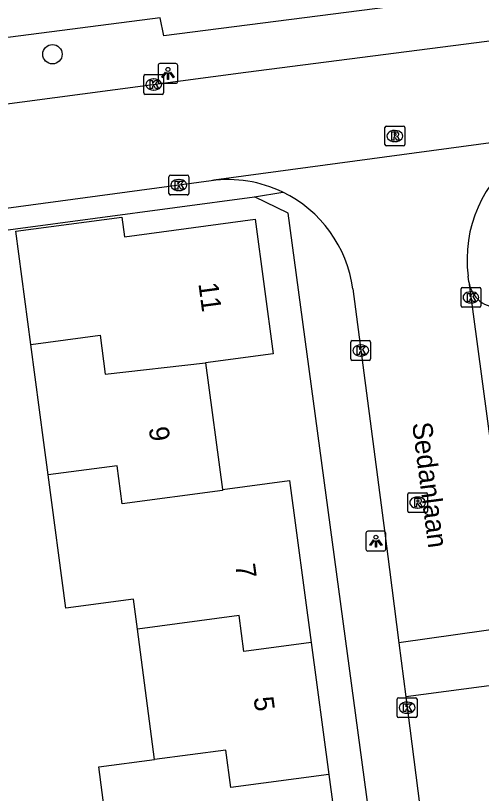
# Model space of a CAD drawing. Extents: x 158474 to 159560, y 388525 to 389605.
# Drawn here: x 159352.22 to 159375.76, y 389111.16 to 389150.48 of the extents above; entities that cross this region are included whole.
import ezdxf

# ---------------------------------------------------------------- set-up
doc = ezdxf.new("R2010")
doc.units = 0
for name, color, linetype in [('IMGEO_Boom', 7, 'Continuous'), ('IMGEO_Kolk', 7, 'Continuous'), ('IMGEO_Lichtpunt', 7, 'Continuous'), ('IMGEO_Openbare_ruimte_label', 7, 'Continuous'), ('IMGEO_Pand', 7, 'Continuous'), ('IMGEO_Pand_nummerreeks', 7, 'Continuous'), ('IMGEO_Rijbaan_lokaal_open', 7, 'Continuous'), ('IMGEO_Rioolput', 7, 'Continuous'), ('IMGEO_Voetpad_open', 7, 'Continuous')]:
    doc.layers.add(name, color=color, linetype=linetype)

msp = doc.modelspace()

# ---------------------------------------------------------------- linework, layer by layer
at = {"layer": 'IMGEO_Boom'}
msp.add_circle((159354.082, 389148.523), 0.489, dxfattribs=at)
at = {"layer": 'IMGEO_Kolk'}
for p, q in [((159358.7, 389146.568), (159358.7, 389147.42)), ((159358.775, 389147.494), (159359.627, 389147.494)), ((159359.188, 389147.274), (159359.213, 389147.274)), ((159359.701, 389147.42), (159359.701, 389146.568)), ((159359.627, 389146.494), (159358.775, 389146.494)), ((159359.211, 389146.714), (159359.186, 389146.714)), ((159359.971, 389141.483), (159359.971, 389142.335)), ((159360.046, 389142.409), (159360.898, 389142.409)), ((159360.459, 389142.189), (159360.484, 389142.189)), ((159360.972, 389142.335), (159360.972, 389141.483)), ((159360.898, 389141.409), (159360.046, 389141.409)), ((159360.482, 389141.629), (159360.457, 389141.629)), ((159374.731, 389135.806), (159374.731, 389136.658)), ((159374.806, 389136.732), (159375.658, 389136.732)), ((159375.732, 389136.658), (159375.732, 389135.806)), ((159375.219, 389136.512), (159375.244, 389136.512)), ((159375.242, 389135.952), (159375.217, 389135.952)), ((159375.658, 389135.732), (159374.806, 389135.732)), ((159369.162, 389133.123), (159369.162, 389133.975)), ((159369.237, 389134.049), (159370.089, 389134.049)), ((159369.65, 389133.829), (159369.675, 389133.829)), ((159370.163, 389133.975), (159370.163, 389133.123)), ((159370.089, 389133.049), (159369.237, 389133.049)), ((159369.673, 389133.269), (159369.648, 389133.269)), ((159371.504, 389115.071), (159371.504, 389115.923)), ((159371.579, 389115.997), (159372.431, 389115.997)), ((159371.992, 389115.777), (159372.017, 389115.777)), ((159372.505, 389115.923), (159372.505, 389115.071)), ((159372.431, 389114.997), (159371.579, 389114.997)), ((159372.015, 389115.217), (159371.99, 389115.217))]:
    msp.add_line(p, q, dxfattribs=at)
for points in [[(159358.7, 389146.568), (159358.7, 389147.42)], [(159358.775, 389147.494), (159359.627, 389147.494)], [(159359.021, 389147.194), (159359.144, 389147.194), (159359.144, 389147.043), (159359.274, 389147.194), (159359.438, 389147.194), (159359.292, 389147.043), (159359.445, 389146.794), (159359.293, 389146.794), (159359.208, 389146.958), (159359.144, 389146.891), (159359.144, 389146.794), (159359.021, 389146.794), (159359.021, 389147.194)], [(159359.701, 389147.42), (159359.701, 389146.568)], [(159359.627, 389146.494), (159358.775, 389146.494)], [(159359.971, 389141.483), (159359.971, 389142.335)], [(159360.046, 389142.409), (159360.898, 389142.409)], [(159360.292, 389142.109), (159360.415, 389142.109), (159360.415, 389141.958), (159360.545, 389142.109), (159360.709, 389142.109), (159360.563, 389141.958), (159360.716, 389141.709), (159360.564, 389141.709), (159360.479, 389141.873), (159360.415, 389141.806), (159360.415, 389141.709), (159360.292, 389141.709), (159360.292, 389142.109)], [(159360.972, 389142.335), (159360.972, 389141.483)], [(159360.898, 389141.409), (159360.046, 389141.409)], [(159374.731, 389135.806), (159374.731, 389136.658)], [(159374.806, 389136.732), (159375.658, 389136.732)], [(159375.732, 389136.658), (159375.732, 389135.806)], [(159375.052, 389136.432), (159375.175, 389136.432), (159375.175, 389136.281), (159375.305, 389136.432), (159375.469, 389136.432), (159375.323, 389136.281), (159375.476, 389136.032), (159375.324, 389136.032), (159375.239, 389136.196), (159375.175, 389136.129), (159375.175, 389136.032), (159375.052, 389136.032), (159375.052, 389136.432)], [(159375.658, 389135.732), (159374.806, 389135.732)], [(159369.162, 389133.123), (159369.162, 389133.975)], [(159369.237, 389134.049), (159370.089, 389134.049)], [(159370.163, 389133.975), (159370.163, 389133.123)], [(159369.483, 389133.749), (159369.606, 389133.749), (159369.606, 389133.598), (159369.736, 389133.749), (159369.9, 389133.749), (159369.754, 389133.598), (159369.907, 389133.349), (159369.755, 389133.349), (159369.67, 389133.513), (159369.606, 389133.446), (159369.606, 389133.349), (159369.483, 389133.349), (159369.483, 389133.749)], [(159370.089, 389133.049), (159369.237, 389133.049)], [(159371.504, 389115.071), (159371.504, 389115.923)], [(159371.579, 389115.997), (159372.431, 389115.997)], [(159372.505, 389115.923), (159372.505, 389115.071)], [(159371.825, 389115.697), (159371.948, 389115.697), (159371.948, 389115.546), (159372.078, 389115.697), (159372.242, 389115.697), (159372.096, 389115.546), (159372.249, 389115.297), (159372.097, 389115.297), (159372.012, 389115.461), (159371.948, 389115.394), (159371.948, 389115.297), (159371.825, 389115.297), (159371.825, 389115.697)], [(159372.431, 389114.997), (159371.579, 389114.997)]]:
    msp.add_lwpolyline(points, dxfattribs=at)
for centre, start, end in [((159358.777, 389147.418), 91.552, 178.448), ((159358.777, 389147.418), 91.552, 178.448), ((159359.625, 389147.418), 1.552, 88.448), ((159359.625, 389147.418), 1.552, 88.448), ((159358.777, 389146.57), 181.552, 268.448), ((159358.777, 389146.57), 181.552, 268.448), ((159359.625, 389146.57), 271.552, 358.448), ((159359.625, 389146.57), 271.552, 358.448), ((159360.048, 389142.333), 91.552, 178.448), ((159360.048, 389142.333), 91.552, 178.448), ((159360.896, 389142.333), 1.552, 88.448), ((159360.896, 389142.333), 1.552, 88.448), ((159360.048, 389141.485), 181.552, 268.448), ((159360.048, 389141.485), 181.552, 268.448), ((159360.896, 389141.485), 271.552, 358.448), ((159360.896, 389141.485), 271.552, 358.448), ((159374.808, 389136.656), 91.552, 178.448), ((159374.808, 389136.656), 91.552, 178.448), ((159375.656, 389136.656), 1.552, 88.448), ((159375.656, 389136.656), 1.552, 88.448), ((159374.808, 389135.808), 181.552, 268.448), ((159374.808, 389135.808), 181.552, 268.448), ((159375.656, 389135.808), 271.552, 358.448), ((159375.656, 389135.808), 271.552, 358.448), ((159369.239, 389133.973), 91.552, 178.448), ((159369.239, 389133.973), 91.552, 178.448), ((159370.087, 389133.973), 1.552, 88.448), ((159370.087, 389133.973), 1.552, 88.448), ((159369.239, 389133.125), 181.552, 268.448), ((159369.239, 389133.125), 181.552, 268.448), ((159370.087, 389133.125), 271.552, 358.448), ((159370.087, 389133.125), 271.552, 358.448), ((159371.581, 389115.921), 91.552, 178.448), ((159371.581, 389115.921), 91.552, 178.448), ((159372.429, 389115.921), 1.552, 88.448), ((159372.429, 389115.921), 1.552, 88.448), ((159371.581, 389115.073), 181.552, 268.448), ((159371.581, 389115.073), 181.552, 268.448), ((159372.429, 389115.073), 271.552, 358.448), ((159372.429, 389115.073), 271.552, 358.448)]:
    msp.add_arc(centre, 0.0765, start, end, dxfattribs=at)
for centre, major_axis, ratio, start_param, end_param in [((159359.187, 389146.994), (-0.387, 0.002), 0.722429, 4.712389, 7.853982), ((159359.212, 389146.994), (-0.39, 0.002), 0.717154, 1.570796, 4.712389), ((159360.458, 389141.909), (-0.387, 0.002), 0.722429, 4.712389, 7.853982), ((159360.483, 389141.909), (-0.39, 0.002), 0.717154, 1.570796, 4.712389), ((159375.218, 389136.232), (-0.387, 0.002), 0.722429, 4.712389, 7.853982), ((159375.243, 389136.232), (-0.39, 0.002), 0.717154, 1.570796, 4.712389), ((159369.649, 389133.549), (-0.387, 0.002), 0.722429, 4.712389, 7.853982), ((159369.674, 389133.549), (-0.39, 0.002), 0.717154, 1.570796, 4.712389), ((159371.991, 389115.497), (-0.387, 0.002), 0.722429, 4.712389, 7.853982), ((159372.016, 389115.497), (-0.39, 0.002), 0.717154, 1.570796, 4.712389)]:
    msp.add_ellipse(centre, major_axis=major_axis, ratio=ratio, start_param=start_param, end_param=end_param, dxfattribs=at)
at = {"layer": 'IMGEO_Lichtpunt'}
for p, q in [((159360.323, 389148.054), (159359.515, 389148.054)), ((159360.323, 389148.054), (159359.515, 389148.054)), ((159359.421, 389147.959), (159359.421, 389147.152)), ((159359.421, 389147.959), (159359.421, 389147.152)), ((159360.417, 389147.152), (159360.417, 389147.959)), ((159360.417, 389147.152), (159360.417, 389147.959)), ((159359.515, 389147.058), (159360.323, 389147.058)), ((159359.515, 389147.058), (159360.323, 389147.058)), ((159370.829, 389124.412), (159370.021, 389124.412)), ((159370.829, 389124.412), (159370.021, 389124.412)), ((159369.927, 389124.317), (159369.927, 389123.51)), ((159369.927, 389124.317), (159369.927, 389123.51)), ((159370.923, 389123.51), (159370.923, 389124.317)), ((159370.923, 389123.51), (159370.923, 389124.317)), ((159370.021, 389123.416), (159370.829, 389123.416)), ((159370.021, 389123.416), (159370.829, 389123.416))]:
    msp.add_line(p, q, dxfattribs=at)
for points in [[(159359.795, 389147.623), (159359.834, 389147.595), (159359.646, 389147.333), (159359.608, 389147.36), (159359.795, 389147.623)], [(159359.897, 389147.575), (159359.944, 389147.575), (159359.944, 389147.253), (159359.897, 389147.253), (159359.897, 389147.575)], [(159360.007, 389147.595), (159360.045, 389147.622), (159360.232, 389147.36), (159360.193, 389147.332), (159360.007, 389147.595)], [(159370.301, 389123.981), (159370.34, 389123.953), (159370.152, 389123.691), (159370.114, 389123.718), (159370.301, 389123.981)], [(159370.403, 389123.933), (159370.45, 389123.933), (159370.45, 389123.611), (159370.403, 389123.611), (159370.403, 389123.933)], [(159370.513, 389123.953), (159370.551, 389123.98), (159370.738, 389123.718), (159370.699, 389123.69), (159370.513, 389123.953)]]:
    msp.add_lwpolyline(points, dxfattribs=at)
for centre in [(159359.92, 389147.757), (159370.426, 389124.115)]:
    msp.add_circle(centre, 0.0994, dxfattribs=at)
for centre, start, end in [((159359.515, 389147.959), 90, 180), ((159359.515, 389147.959), 90, 180), ((159360.323, 389147.959), 0, 90), ((159360.323, 389147.959), 0, 90), ((159359.515, 389147.152), 180, 270), ((159359.515, 389147.152), 180, 270), ((159360.323, 389147.152), 270, 0), ((159360.323, 389147.152), 270, 360), ((159370.021, 389124.317), 90, 180), ((159370.021, 389124.317), 90, 180), ((159370.829, 389124.317), 0, 90), ((159370.829, 389124.317), 0, 90), ((159370.021, 389123.51), 180, 270), ((159370.021, 389123.51), 180, 270), ((159370.829, 389123.51), 270, 0), ((159370.829, 389123.51), 270, 360)]:
    msp.add_arc(centre, 0.0946, start, end, dxfattribs=at)
at = {"layer": 'IMGEO_Pand'}
for points in [[(159352.987, 389133.855), (159352.226, 389139.58), (159357.589, 389140.294), (159357.72, 389139.301), (159364.331, 389140.18), (159365.235, 389133.374), (159361.819, 389132.92)], [(159352.987, 389133.855), (159356.489, 389134.318), (159356.751, 389132.345), (159361.819, 389132.92)], [(159353.863, 389127.263), (159353.646, 389128.897), (159352.987, 389133.855)], [(159361.819, 389132.92), (159362.67, 389126.517)], [(159362.67, 389126.517), (159362.676, 389126.472), (159357.601, 389125.798), (159357.353, 389127.715), (159353.863, 389127.263)], [(159358.374, 389119.47), (159358.174, 389120.983), (159354.758, 389120.529), (159353.863, 389127.263)], [(159362.67, 389126.517), (159366.057, 389126.972), (159367.156, 389118.796)], [(159367.156, 389118.796), (159363.756, 389118.344), (159363.515, 389120.152), (159358.374, 389119.47)], [(159359.245, 389112.876), (159358.374, 389119.47)], [(159367.156, 389118.796), (159368.054, 389112.116)], [(159368.054, 389112.116), (159363.094, 389111.459), (159362.843, 389113.352), (159359.245, 389112.876)], [(159360.12, 389106.248), (159357.293, 389105.881), (159356.419, 389112.502), (159359.245, 389112.876)], [(159368.054, 389112.116), (159368.933, 389105.585)]]:
    msp.add_lwpolyline(points, dxfattribs=at)
at = {"layer": 'IMGEO_Rijbaan_lokaal_open'}
for points in [[(159328.029, 389142.874), (159363.849, 389147.61), (159382.448, 389150.002)], [(159380.677, 389144.622), (159380.37, 389144.604), (159362.243, 389142.158), (159362.103, 389142.129)], [(159362.103, 389142.129), (159348.736, 389140.314), (159329.246, 389137.746)], [(159375.128, 389137.016), (159375.089, 389137.308)], [(159375.128, 389137.016), (159376.464, 389126.958)], [(159369.255, 389136.662), (159370.879, 389124.312), (159371.113, 389122.483), (159371.586, 389118.781)], [(159377.43, 389119.606), (159371.586, 389118.781)], [(159371.586, 389118.781), (159371.936, 389116.046)], [(159377.798, 389116.821), (159371.936, 389116.046)], [(159371.936, 389116.046), (159373.05, 389107.336), (159374.519, 389095.89)]]:
    msp.add_lwpolyline(points, dxfattribs=at)
for centre, radius, start, end in [((159381.556, 389138.159), 6.523, 124.7081, 187.4953), ((159362.957, 389135.839), 6.348, 64.2004, 97.734), ((159362.96, 389135.837), 6.349, 7.4699, 64.2345)]:
    msp.add_arc(centre, radius, start, end, dxfattribs=at)
at = {"layer": 'IMGEO_Rioolput'}
for p, q in [((159370.962, 389144.89), (159371.814, 389144.89)), ((159370.887, 389143.964), (159370.887, 389144.816)), ((159371.375, 389144.67), (159371.4, 389144.67)), ((159371.888, 389144.816), (159371.888, 389143.964)), ((159371.398, 389144.11), (159371.373, 389144.11)), ((159371.814, 389143.89), (159370.962, 389143.89)), ((159372.111, 389126.363), (159372.963, 389126.363)), ((159372.036, 389125.437), (159372.036, 389126.289)), ((159372.524, 389126.143), (159372.549, 389126.143)), ((159373.037, 389126.289), (159373.037, 389125.437)), ((159372.547, 389125.583), (159372.522, 389125.583)), ((159372.963, 389125.363), (159372.111, 389125.363))]:
    msp.add_line(p, q, dxfattribs=at)
for points in [[(159370.962, 389144.89), (159371.814, 389144.89)], [(159370.887, 389143.964), (159370.887, 389144.816)], [(159371.476, 389144.588), (159371.224, 389144.59), (159371.224, 389144.19)], [(159371.402, 389144.509), (159371.348, 389144.509), (159371.348, 389144.428)], [(159371.348, 389144.428), (159371.4, 389144.428)], [(159371.888, 389144.816), (159371.888, 389143.964)], [(159371.224, 389144.19), (159371.348, 389144.19), (159371.348, 389144.352), (159371.359, 389144.352)], [(159371.406, 389144.323), (159371.477, 389144.19), (159371.617, 389144.19), (159371.552, 389144.316)], [(159371.814, 389143.89), (159370.962, 389143.89)], [(159372.111, 389126.363), (159372.963, 389126.363)], [(159372.036, 389125.437), (159372.036, 389126.289)], [(159372.625, 389126.061), (159372.373, 389126.063), (159372.373, 389125.663)], [(159372.551, 389125.982), (159372.497, 389125.982), (159372.497, 389125.901)], [(159373.037, 389126.289), (159373.037, 389125.437)], [(159372.373, 389125.663), (159372.497, 389125.663), (159372.497, 389125.825), (159372.508, 389125.825)], [(159372.497, 389125.901), (159372.549, 389125.901)], [(159372.555, 389125.796), (159372.626, 389125.663), (159372.766, 389125.663), (159372.701, 389125.789)], [(159372.963, 389125.363), (159372.111, 389125.363)]]:
    msp.add_lwpolyline(points, dxfattribs=at)
for centre, radius, start, end in [((159370.964, 389144.814), 0.0765, 91.552, 178.448), ((159370.964, 389144.814), 0.0765, 91.552, 178.448), ((159371.812, 389144.814), 0.0765, 1.552, 88.448), ((159371.812, 389144.814), 0.0765, 1.552, 88.448), ((159371.384, 389144.617), 0.19, 274.7715, 282.9687), ((159371.408, 389144.413), 0.0964, 77.0061, 93.1865), ((159371.422, 389144.47), 0.0378, 276.6634, 79.6772), ((159371.475, 389144.478), 0.109, 350.3612, 89.416), ((159371.473, 389144.478), 0.112, 277.5842, 350.9817), ((159371.358, 389144.299), 0.0533, 26.0293, 88.6989), ((159371.457, 389144.263), 0.108, 29.5134, 73.7905), ((159370.964, 389143.966), 0.0765, 181.552, 268.448), ((159370.964, 389143.966), 0.0765, 181.552, 268.448), ((159371.812, 389143.966), 0.0765, 271.552, 358.448), ((159371.812, 389143.966), 0.0765, 271.552, 358.448), ((159372.113, 389126.287), 0.0765, 91.552, 178.448), ((159372.113, 389126.287), 0.0765, 91.552, 178.448), ((159372.961, 389126.287), 0.0765, 1.552, 88.448), ((159372.961, 389126.287), 0.0765, 1.552, 88.448), ((159372.557, 389125.886), 0.0964, 77.0061, 93.1865), ((159372.571, 389125.943), 0.0378, 276.6634, 79.6772), ((159372.624, 389125.951), 0.109, 350.3612, 89.416), ((159372.507, 389125.772), 0.0533, 26.0293, 88.6989), ((159372.533, 389126.09), 0.19, 274.7715, 282.9687), ((159372.622, 389125.951), 0.112, 277.5842, 350.9817), ((159372.606, 389125.736), 0.108, 29.5134, 73.7905), ((159372.113, 389125.439), 0.0765, 181.552, 268.448), ((159372.113, 389125.439), 0.0765, 181.552, 268.448), ((159372.961, 389125.439), 0.0765, 271.552, 358.448), ((159372.961, 389125.439), 0.0765, 271.552, 358.448)]:
    msp.add_arc(centre, radius, start, end, dxfattribs=at)
for centre, major_axis, ratio, start_param, end_param in [((159371.374, 389144.39), (-0.387, 0.002), 0.722429, 4.712389, 7.853982), ((159371.399, 389144.39), (-0.39, 0.002), 0.717154, 1.570796, 4.712389), ((159372.523, 389125.863), (-0.387, 0.002), 0.722429, 4.712389, 7.853982), ((159372.548, 389125.863), (-0.39, 0.002), 0.717154, 1.570796, 4.712389)]:
    msp.add_ellipse(centre, major_axis=major_axis, ratio=ratio, start_param=start_param, end_param=end_param, dxfattribs=at)
at = {"layer": 'IMGEO_Voetpad_open'}
for points in [[(159392.324, 389159.799), (159387.751, 389153.909), (159386.012, 389153.704), (159386.045, 389152.845), (159359.716, 389149.449), (159359.524, 389150.369), (159338.251, 389147.617), (159338.414, 389146.587), (159324.315, 389144.642), (159321.952, 389146.346)], [(159338.881, 389137.897), (159352.211, 389139.695), (159364.286, 389141.323)], [(159364.286, 389141.323), (159365.72, 389141.554)], [(159369.587, 389091.214), (159369.284, 389094.081), (159371.301, 389094.29), (159370.628, 389099.144), (159371.557, 389099.239), (159365.987, 389140.487), (159364.286, 389141.323)]]:
    msp.add_lwpolyline(points, dxfattribs=at)
msp.add_arc((159376.638, 389137.242), 1.527, 188.4958, 274.451, dxfattribs=at)

# ---------------------------------------------------------------- texts
at = {"layer": 'IMGEO_Openbare_ruimte_label'}
msp.add_text('Sedanlaan', height=1, rotation=277.466, dxfattribs=at).set_placement((159372.254, 389129.867))
at = {"layer": 'IMGEO_Pand_nummerreeks'}
for s, rotation, p in [('11', 277.5902, (159361.455, 389136.931)), ('9', 277.5697, (159358.946, 389129.643)), ('7', 277.6558, (159363.32, 389122.716)), ('5', 277.5902, (159364.244, 389116.001))]:
    msp.add_text(s, height=1, rotation=rotation, dxfattribs=at).set_placement(p)

doc.saveas('drawing.dxf')
